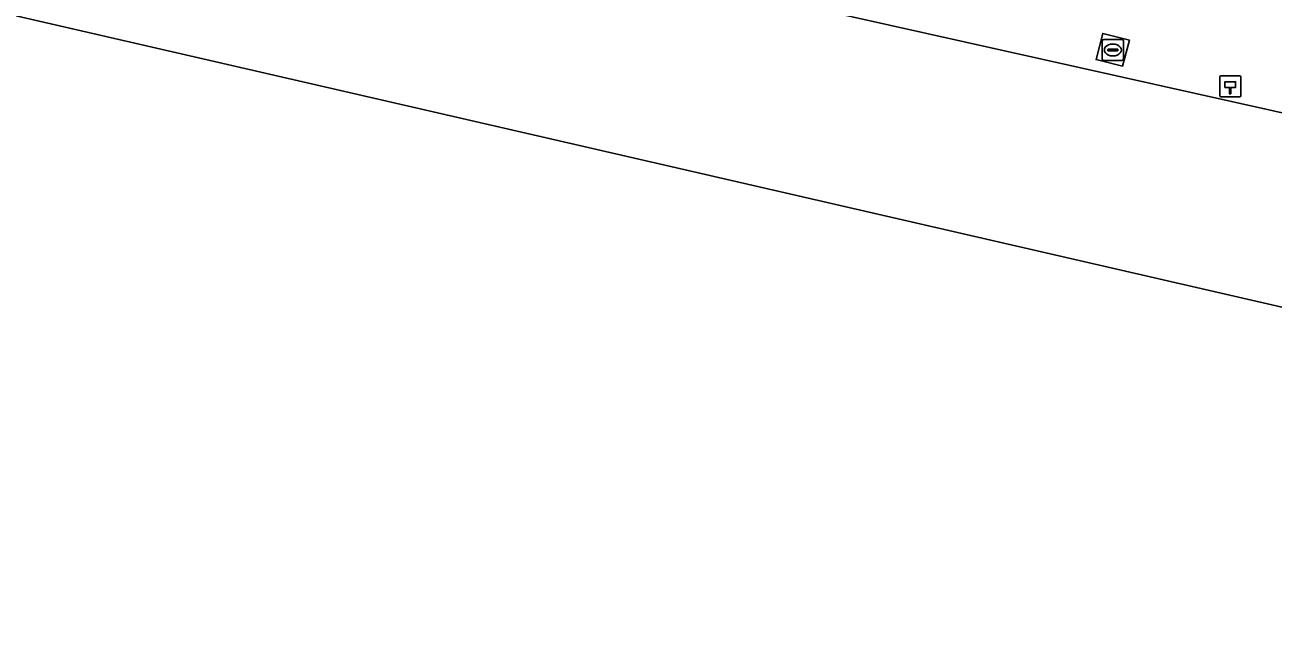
# Model space of a CAD drawing. Extents: x 162172 to 163187, y 382874 to 383685.
# Drawn here: x 162625.4 to 162684.3, y 382960.3 to 382989 of the extents above; entities that cross this region are included whole.
import ezdxf

# ---------------------------------------------------------------- set-up
doc = ezdxf.new("R2010")
doc.units = 0
for name, color, linetype in [('IMGEO_Berm_groen', 7, 'Continuous'), ('IMGEO_Hectometerpaal', 7, 'Continuous'), ('IMGEO_Rioolput', 7, 'Continuous'), ('IMGEO_Terreindeel_gesloten', 7, 'Continuous'), ('IMGEO_Waterloop', 7, 'Continuous')]:
    doc.layers.add(name, color=color, linetype=linetype)

msp = doc.modelspace()

# ---------------------------------------------------------------- linework, layer by layer
at = {"layer": 'IMGEO_Berm_groen'}
msp.add_lwpolyline([(162616.765, 383000), (162632.556, 382996.471), (162632.931, 382998.009), (162634.258, 382997.696), (162633.94, 382996.162), (162709.152, 382979.355), (162709.479, 382980.852), (162710.814, 382980.551), (162710.478, 382979.058), (162718.86, 382977.185), (162719.215, 382978.678), (162720.584, 382978.377), (162720.216, 382976.882), (162784.129, 382962.6)], dxfattribs=at)
msp.add_lwpolyline([(162677.18, 382987.018), (162675.939, 382987.322), (162676.249, 382988.562), (162677.504, 382988.243)], close=True, dxfattribs=at)
at = {"layer": 'IMGEO_Hectometerpaal'}
for p, q in [((162681.769, 382986.48), (162681.769, 382985.639)), ((162681.769, 382986.48), (162681.769, 382985.639)), ((162682.685, 382986.564), (162681.844, 382986.564)), ((162682.685, 382986.564), (162681.844, 382986.564)), ((162682.769, 382985.648), (162682.769, 382986.489)), ((162682.769, 382985.648), (162682.769, 382986.489)), ((162681.853, 382985.564), (162682.694, 382985.564)), ((162681.853, 382985.564), (162682.694, 382985.564))]:
    msp.add_line(p, q, dxfattribs=at)
msp.add_lwpolyline([(162682.294, 382985.708), (162682.234, 382985.708), (162682.234, 382986.013), (162682.014, 382986.013), (162682.014, 382986.282), (162682.514, 382986.282), (162682.514, 382986.013), (162682.294, 382986.013), (162682.294, 382985.708)], dxfattribs=at)
for centre, start, end in [((162681.847, 382986.486), 92.4484, 184.28452), ((162681.847, 382986.486), 92.4484, 184.28452), ((162682.691, 382986.486), 2.4484, 94.28452), ((162682.691, 382986.486), 2.4484, 94.28452), ((162681.847, 382985.642), 182.4484, 274.28452), ((162681.847, 382985.642), 182.4484, 274.28452), ((162682.691, 382985.642), 272.4484, 4.28452), ((162682.691, 382985.642), 272.4484, 4.28452)]:
    msp.add_arc(centre, 0.0779, start, end, dxfattribs=at)
at = {"layer": 'IMGEO_Rioolput'}
for p, q in [((162676.225, 382987.353), (162676.225, 382988.205)), ((162676.3, 382988.279), (162677.152, 382988.279)), ((162677.226, 382988.205), (162677.226, 382987.353)), ((162676.484, 382987.773), (162676.484, 382987.785)), ((162676.922, 382987.736), (162676.524, 382987.736)), ((162676.527, 382987.822), (162676.925, 382987.822)), ((162676.736, 382987.499), (162676.711, 382987.499)), ((162676.713, 382988.059), (162676.738, 382988.059)), ((162676.968, 382987.785), (162676.968, 382987.773)), ((162677.152, 382987.279), (162676.3, 382987.279))]:
    msp.add_line(p, q, dxfattribs=at)
for points in [[(162676.225, 382987.353), (162676.225, 382988.205)], [(162676.3, 382988.279), (162677.152, 382988.279)], [(162677.226, 382988.205), (162677.226, 382987.353)], [(162677.152, 382987.279), (162676.3, 382987.279)]]:
    msp.add_lwpolyline(points, dxfattribs=at)
for centre, radius, start, end in [((162676.302, 382988.203), 0.0765, 91.55205, 178.44795), ((162676.302, 382988.203), 0.0765, 91.55205, 178.44795), ((162677.15, 382988.203), 0.0765, 1.55205, 88.44795), ((162677.15, 382988.203), 0.0765, 1.55205, 88.44795), ((162676.524, 382987.782), 0.0403, 85.87752, 175.75265), ((162676.521, 382987.772), 0.0366, 178.93798, 274.71019), ((162676.925, 382987.779), 0.043, 264.86636, 352.45326), ((162676.929, 382987.784), 0.0386, 1.73085, 96.63898), ((162676.302, 382987.355), 0.0765, 181.55205, 268.44795), ((162676.302, 382987.355), 0.0765, 181.55205, 268.44795), ((162677.15, 382987.355), 0.0765, 271.55205, 358.44795), ((162677.15, 382987.355), 0.0765, 271.55205, 358.44795)]:
    msp.add_arc(centre, radius, start, end, dxfattribs=at)
for centre, major_axis, ratio, start_param, end_param in [((162676.712, 382987.779), (-0.387, 0.002), 0.722429, 4.712389, 7.853982), ((162676.737, 382987.779), (-0.39, 0.002), 0.717154, 1.570796, 4.712389)]:
    msp.add_ellipse(centre, major_axis=major_axis, ratio=ratio, start_param=start_param, end_param=end_param, dxfattribs=at)
at = {"layer": 'IMGEO_Terreindeel_gesloten'}
msp.add_lwpolyline([(162676.249, 382988.562), (162675.939, 382987.322), (162677.18, 382987.018), (162677.504, 382988.243)], close=True, dxfattribs=at)
at = {"layer": 'IMGEO_Waterloop'}
for points in [[(162380.82, 383051.66), (162568.136, 383009.792), (162569.19, 383010.669), (162581.66, 383007.872), (162582.055, 383007.783), (162583.016, 383007.567), (162588.519, 383006.333), (162593.554, 383005.204), (162599.117, 383003.956), (162610.943, 383001.304), (162614.366, 383000.536), (162616.765, 383000), (162632.556, 382996.471), (162633.94, 382996.162), (162709.152, 382979.355), (162710.478, 382979.058), (162718.86, 382977.185), (162720.216, 382976.882), (162784.129, 382962.6)], [(163125.436, 382874.202), (162549.091, 383006.865), (162500.065, 383018.15)]]:
    msp.add_lwpolyline(points, dxfattribs=at)

doc.saveas('drawing.dxf')
